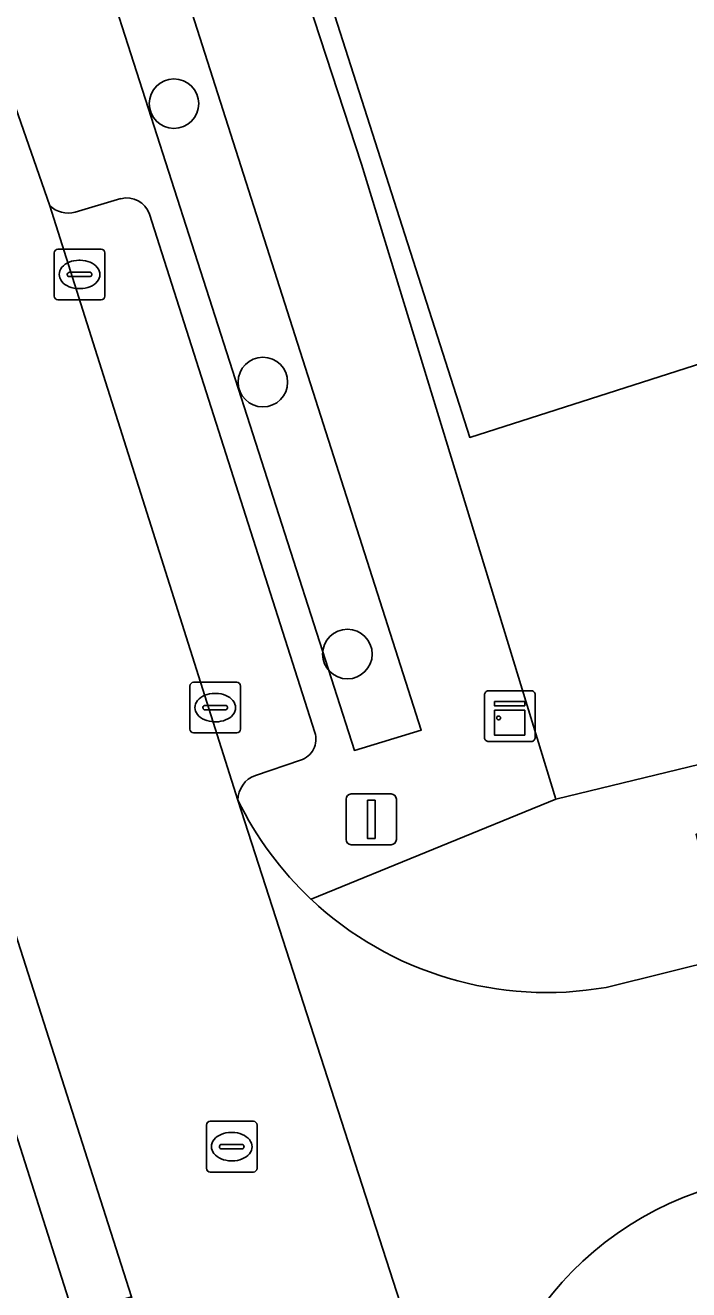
# Model space of a CAD drawing. Extents: x 159716 to 160783, y 383290 to 384031.
# Drawn here: x 160170.4 to 160183.49, y 383555.72 to 383580.67 of the extents above; entities that cross this region are included whole.
import ezdxf

# ---------------------------------------------------------------- set-up
doc = ezdxf.new("R2010")
doc.units = 0
for name, color, linetype in [('IMGEO_Boom', 7, 'Continuous'), ('IMGEO_Erf', 7, 'Continuous'), ('IMGEO_Groenvoorziening', 7, 'Continuous'), ('IMGEO_Kast', 7, 'Continuous'), ('IMGEO_Kolk', 7, 'Continuous'), ('IMGEO_Lichtmast', 7, 'Continuous'), ('IMGEO_Pand', 7, 'Continuous'), ('IMGEO_Parkeervlak_open', 7, 'Continuous'), ('IMGEO_Rijbaan_lokaal_open', 7, 'Continuous'), ('IMGEO_Rioolput', 7, 'Continuous'), ('IMGEO_Voetpad_open', 7, 'Continuous')]:
    doc.layers.add(name, color=color, linetype=linetype)

msp = doc.modelspace()

# ---------------------------------------------------------------- linework, layer by layer
at = {"layer": 'IMGEO_Boom'}
for centre in [(160173.333, 383579.119), (160175.086, 383573.626), (160176.754, 383568.261)]:
    msp.add_circle(centre, 0.489, dxfattribs=at)
at = {"layer": 'IMGEO_Erf'}
msp.add_lwpolyline([(160170.858, 383596.802), (160177.031, 383577.927), (160180.862, 383565.396), (160205.458, 383571.364), (160210.886, 383572.735), (160210.673, 383573.568), (160248.382, 383582.689)], dxfattribs=at)
msp.add_lwpolyline([(160203.838, 383586.788), (160206.676, 383575.044), (160196.384, 383572.56), (160195.153, 383577.656), (160179.168, 383572.534), (160172.879, 383592.192), (160184.301, 383595.87), (160188.402, 383583.057)], close=True, dxfattribs=at)
at = {"layer": 'IMGEO_Groenvoorziening'}
msp.add_lwpolyline([(160171.814, 383586.792), (160170.478, 383586.355), (160176.891, 383566.359), (160178.209, 383566.763)], close=True, dxfattribs=at)
at = {"layer": 'IMGEO_Kast'}
for p, q in [((160179.532, 383567.537), (160180.373, 383567.537)), ((160180.373, 383567.537), (160179.532, 383567.537)), ((160180.457, 383567.462), (160180.457, 383566.621)), ((160180.457, 383566.621), (160180.457, 383567.462)), ((160179.457, 383566.612), (160179.457, 383567.453)), ((160179.457, 383567.453), (160179.457, 383566.612)), ((160180.382, 383566.537), (160179.541, 383566.537)), ((160179.541, 383566.537), (160180.382, 383566.537))]:
    msp.add_line(p, q, dxfattribs=at)
for points in [[(160179.652, 383567.327), (160180.252, 383567.327), (160180.252, 383567.242), (160179.652, 383567.242), (160179.652, 383567.327)], [(160179.652, 383567.152), (160180.252, 383567.152), (160180.252, 383566.663), (160179.652, 383566.663), (160179.652, 383567.152)]]:
    msp.add_lwpolyline(points, dxfattribs=at)
msp.add_circle((160179.736, 383567.001), 0.0377, dxfattribs=at)
for centre, start, end in [((160179.535, 383567.459), 92.4484, 184.2845), ((160179.535, 383567.459), 92.4484, 184.2845), ((160180.379, 383567.459), 2.4484, 94.2845), ((160180.379, 383567.459), 2.4484, 94.2845), ((160179.535, 383566.615), 182.4484, 274.2845), ((160179.535, 383566.615), 182.4484, 274.2845), ((160180.379, 383566.615), 272.4484, 4.2845), ((160180.379, 383566.615), 272.4484, 4.2845)]:
    msp.add_arc(centre, 0.0779, start, end, dxfattribs=at)
at = {"layer": 'IMGEO_Kolk'}
for p, q in [((160171.045, 383576.25), (160171.897, 383576.25)), ((160170.97, 383575.324), (160170.97, 383576.176)), ((160171.458, 383576.03), (160171.483, 383576.03)), ((160171.971, 383576.176), (160171.971, 383575.324)), ((160171.229, 383575.744), (160171.229, 383575.756)), ((160171.667, 383575.707), (160171.269, 383575.707)), ((160171.272, 383575.793), (160171.67, 383575.793)), ((160171.713, 383575.756), (160171.713, 383575.744)), ((160171.481, 383575.47), (160171.456, 383575.47)), ((160171.897, 383575.25), (160171.045, 383575.25)), ((160173.646, 383566.779), (160173.646, 383567.631)), ((160173.721, 383567.705), (160174.573, 383567.705)), ((160174.134, 383567.485), (160174.159, 383567.485)), ((160174.647, 383567.631), (160174.647, 383566.779)), ((160173.905, 383567.199), (160173.905, 383567.211)), ((160173.948, 383567.248), (160174.346, 383567.248)), ((160174.389, 383567.211), (160174.389, 383567.199)), ((160174.343, 383567.162), (160173.945, 383567.162)), ((160174.157, 383566.925), (160174.132, 383566.925)), ((160174.573, 383566.705), (160173.721, 383566.705))]:
    msp.add_line(p, q, dxfattribs=at)
for points in [[(160171.045, 383576.25), (160171.897, 383576.25)], [(160170.97, 383575.324), (160170.97, 383576.176)], [(160171.971, 383576.176), (160171.971, 383575.324)], [(160171.897, 383575.25), (160171.045, 383575.25)], [(160173.646, 383566.779), (160173.646, 383567.631)], [(160173.721, 383567.705), (160174.573, 383567.705)], [(160174.647, 383567.631), (160174.647, 383566.779)], [(160174.573, 383566.705), (160173.721, 383566.705)]]:
    msp.add_lwpolyline(points, dxfattribs=at)
for centre, radius, start, end in [((160171.047, 383576.174), 0.0765, 91.552, 178.448), ((160171.047, 383576.174), 0.0765, 91.552, 178.448), ((160171.895, 383576.174), 0.0765, 1.552, 88.448), ((160171.895, 383576.174), 0.0765, 1.552, 88.448), ((160171.269, 383575.753), 0.0403, 85.8775, 175.7526), ((160171.266, 383575.743), 0.0366, 178.938, 274.7102), ((160171.67, 383575.75), 0.043, 264.8664, 352.4533), ((160171.674, 383575.755), 0.0386, 1.7309, 96.639), ((160171.047, 383575.326), 0.0765, 181.552, 268.448), ((160171.047, 383575.326), 0.0765, 181.552, 268.448), ((160171.895, 383575.326), 0.0765, 271.552, 358.448), ((160171.895, 383575.326), 0.0765, 271.552, 358.448), ((160173.723, 383567.629), 0.0765, 91.552, 178.448), ((160173.723, 383567.629), 0.0765, 91.552, 178.448), ((160174.571, 383567.629), 0.0765, 1.552, 88.448), ((160174.571, 383567.629), 0.0765, 1.552, 88.448), ((160173.945, 383567.208), 0.0403, 85.8775, 175.7526), ((160174.35, 383567.21), 0.0386, 1.7309, 96.639), ((160173.942, 383567.198), 0.0366, 178.938, 274.7102), ((160174.346, 383567.205), 0.043, 264.8664, 352.4533), ((160173.723, 383566.781), 0.0765, 181.552, 268.448), ((160173.723, 383566.781), 0.0765, 181.552, 268.448), ((160174.571, 383566.781), 0.0765, 271.552, 358.448), ((160174.571, 383566.781), 0.0765, 271.552, 358.448)]:
    msp.add_arc(centre, radius, start, end, dxfattribs=at)
for centre, major_axis, ratio, start_param, end_param in [((160171.457, 383575.75), (-0.387, 0.002), 0.722429, 4.712389, 7.853982), ((160171.482, 383575.75), (-0.39, 0.002), 0.717154, 1.570796, 4.712389), ((160174.133, 383567.205), (-0.387, 0.002), 0.722429, 4.712389, 7.853982), ((160174.158, 383567.205), (-0.39, 0.002), 0.717154, 1.570796, 4.712389)]:
    msp.add_ellipse(centre, major_axis=major_axis, ratio=ratio, start_param=start_param, end_param=end_param, dxfattribs=at)
at = {"layer": 'IMGEO_Lichtmast'}
for p, q in [((160176.829, 383565.501), (160177.619, 383565.501)), ((160177.619, 383565.501), (160176.829, 383565.501)), ((160176.729, 383564.601), (160176.729, 383565.401)), ((160176.729, 383565.401), (160176.729, 383564.601)), ((160177.719, 383565.401), (160177.719, 383564.601)), ((160177.719, 383564.601), (160177.719, 383565.401)), ((160177.619, 383564.501), (160176.829, 383564.501)), ((160176.829, 383564.501), (160177.619, 383564.501))]:
    msp.add_line(p, q, dxfattribs=at)
msp.add_lwpolyline([(160177.149, 383565.376), (160177.299, 383565.376), (160177.299, 383564.626), (160177.149, 383564.626), (160177.149, 383565.376)], dxfattribs=at)
for centre, start, end in [((160176.829, 383565.401), 90, 180), ((160176.829, 383565.401), 90, 180), ((160177.619, 383565.401), 0, 90), ((160177.619, 383565.401), 360, 90), ((160176.829, 383564.601), 180, 270), ((160176.829, 383564.601), 180, 270), ((160177.619, 383564.601), 270, 0), ((160177.619, 383564.601), 270, 0)]:
    msp.add_arc(centre, 0.1, start, end, dxfattribs=at)
at = {"layer": 'IMGEO_Pand'}
msp.add_lwpolyline([(160203.838, 383586.788), (160188.402, 383583.057), (160184.301, 383595.87), (160172.879, 383592.192), (160179.168, 383572.534), (160195.153, 383577.656), (160196.384, 383572.56), (160206.676, 383575.044)], close=True, dxfattribs=at)
at = {"layer": 'IMGEO_Parkeervlak_open'}
for points in [[(160172.285, 383577.245), (160171.384, 383576.979)], [(160170.882, 383577.106), (160174.594, 383565.378)], [(160176.111, 383566.717), (160172.847, 383576.94)], [(160174.939, 383565.869), (160175.828, 383566.169)]]:
    msp.add_lwpolyline(points, dxfattribs=at)
for centre, radius, start, end in [((160172.4, 383576.786), 0.473, 18.9946, 104.0276), ((160171.249, 383577.499), 0.538, 227.0119, 284.5936), ((160175.699, 383566.583), 0.434, 287.3476, 18.0266), ((160175.116, 383565.378), 0.522, 109.8574, 179.9552)]:
    msp.add_arc(centre, radius, start, end, dxfattribs=at)
at = {"layer": 'IMGEO_Rijbaan_lokaal_open'}
for points in [[(160176.038, 383563.423), (160180.862, 383565.396), (160177.031, 383577.927), (160170.858, 383596.802), (160169.432, 383601.256), (160149.063, 383664.924)], [(160165.063, 383594.734), (160165.737, 383592.633), (160166.864, 383593.004), (160168.713, 383587.296), (160167.569, 383586.919), (160168.793, 383583.1), (160170.882, 383577.106)], [(160166.011, 383575.772), (160169.83, 383563.901), (160169.889, 383563.707), (160172.497, 383555.582), (160172.534, 383555.401), (160178.573, 383536.574), (160183.339, 383538.075), (160179.499, 383550.191), (160174.594, 383565.378), (160170.882, 383577.106), (160168.793, 383583.1)], [(160248.382, 383582.689), (160210.673, 383573.568), (160210.886, 383572.735), (160205.458, 383571.364), (160180.862, 383565.396), (160176.038, 383563.423)], [(160171.384, 383576.979), (160172.285, 383577.245)], [(160172.847, 383576.94), (160176.111, 383566.717)], [(160205.902, 383563.034), (160207.107, 383563.332), (160215.31, 383565.33), (160216.362, 383565.576), (160231.611, 383569.287), (160230.557, 383573.643), (160218.131, 383570.622), (160215.675, 383570.025), (160210.926, 383568.88), (160204.681, 383567.343), (160201.624, 383566.584), (160185.732, 383562.649), (160184.208, 383562.271), (160181.857, 383561.686)], [(160181.857, 383561.686), (160184.208, 383562.271), (160183.632, 383564.707), (160201.073, 383568.946), (160201.624, 383566.584), (160204.681, 383567.343), (160210.926, 383568.88), (160210.627, 383570.094), (160212.021, 383570.42), (160215.388, 383571.208), (160215.17, 383572.106), (160217.858, 383572.713), (160218.144, 383572.603)], [(160175.828, 383566.169), (160174.939, 383565.869)], [(160174.594, 383565.378), (160179.499, 383550.191)]]:
    msp.add_lwpolyline(points, dxfattribs=at)
msp.add_lwpolyline([(160171.814, 383586.792), (160178.209, 383566.763), (160176.891, 383566.359), (160170.478, 383586.355)], close=True, dxfattribs=at)
for centre, radius, start, end in [((160172.4, 383576.786), 0.473, 18.9946, 104.0276), ((160171.249, 383577.499), 0.538, 227.0119, 284.5936), ((160175.699, 383566.583), 0.434, 287.3476, 18.0266), ((160175.116, 383565.378), 0.522, 109.8574, 179.9552), ((160180.686, 383568.367), 6.786, 206.134, 226.7666), ((160180.686, 383568.367), 6.786, 206.134, 226.7666), ((160180.683, 383568.37), 6.786, 226.7989, 279.9599), ((160180.683, 383568.37), 6.786, 226.7989, 279.9599), ((160185.761, 383551.584), 6.415, 109.1249, 192.5443)]:
    msp.add_arc(centre, radius, start, end, dxfattribs=at)
at = {"layer": 'IMGEO_Rioolput'}
for p, q in [((160174.046, 383559.044), (160174.898, 383559.044)), ((160173.971, 383558.118), (160173.971, 383558.97)), ((160174.459, 383558.824), (160174.484, 383558.824)), ((160174.972, 383558.97), (160174.972, 383558.118)), ((160174.23, 383558.538), (160174.23, 383558.55)), ((160174.668, 383558.501), (160174.27, 383558.501)), ((160174.273, 383558.587), (160174.671, 383558.587)), ((160174.714, 383558.55), (160174.714, 383558.538)), ((160174.482, 383558.264), (160174.457, 383558.264)), ((160174.898, 383558.044), (160174.046, 383558.044))]:
    msp.add_line(p, q, dxfattribs=at)
for points in [[(160174.046, 383559.044), (160174.898, 383559.044)], [(160173.971, 383558.118), (160173.971, 383558.97)], [(160174.972, 383558.97), (160174.972, 383558.118)], [(160174.898, 383558.044), (160174.046, 383558.044)]]:
    msp.add_lwpolyline(points, dxfattribs=at)
for centre, radius, start, end in [((160174.048, 383558.968), 0.0765, 91.552, 178.448), ((160174.048, 383558.968), 0.0765, 91.552, 178.448), ((160174.896, 383558.968), 0.0765, 1.552, 88.448), ((160174.896, 383558.968), 0.0765, 1.552, 88.448), ((160174.27, 383558.547), 0.0403, 85.8775, 175.7526), ((160174.267, 383558.537), 0.0366, 178.938, 274.7102), ((160174.671, 383558.544), 0.043, 264.8664, 352.4533), ((160174.675, 383558.549), 0.0386, 1.7309, 96.639), ((160174.048, 383558.12), 0.0765, 181.552, 268.448), ((160174.048, 383558.12), 0.0765, 181.552, 268.448), ((160174.896, 383558.12), 0.0765, 271.552, 358.448), ((160174.896, 383558.12), 0.0765, 271.552, 358.448)]:
    msp.add_arc(centre, radius, start, end, dxfattribs=at)
for centre, major_axis, ratio, start_param, end_param in [((160174.458, 383558.544), (-0.387, 0.002), 0.722429, 4.712389, 7.853982), ((160174.483, 383558.544), (-0.39, 0.002), 0.717154, 1.570796, 4.712389)]:
    msp.add_ellipse(centre, major_axis=major_axis, ratio=ratio, start_param=start_param, end_param=end_param, dxfattribs=at)
at = {"layer": 'IMGEO_Voetpad_open'}
msp.add_lwpolyline([(160172.534, 383555.401), (160172.497, 383555.582), (160171.347, 383555.248), (160168.753, 383563.375), (160169.889, 383563.707), (160169.83, 383563.901)], dxfattribs=at)
msp.add_lwpolyline([(160169.889, 383563.707), (160168.753, 383563.375), (160171.347, 383555.248), (160172.497, 383555.582)], close=True, dxfattribs=at)
msp.add_arc((160185.761, 383551.584), 6.415, 109.1249, 192.5443, dxfattribs=at)

doc.saveas('drawing.dxf')
